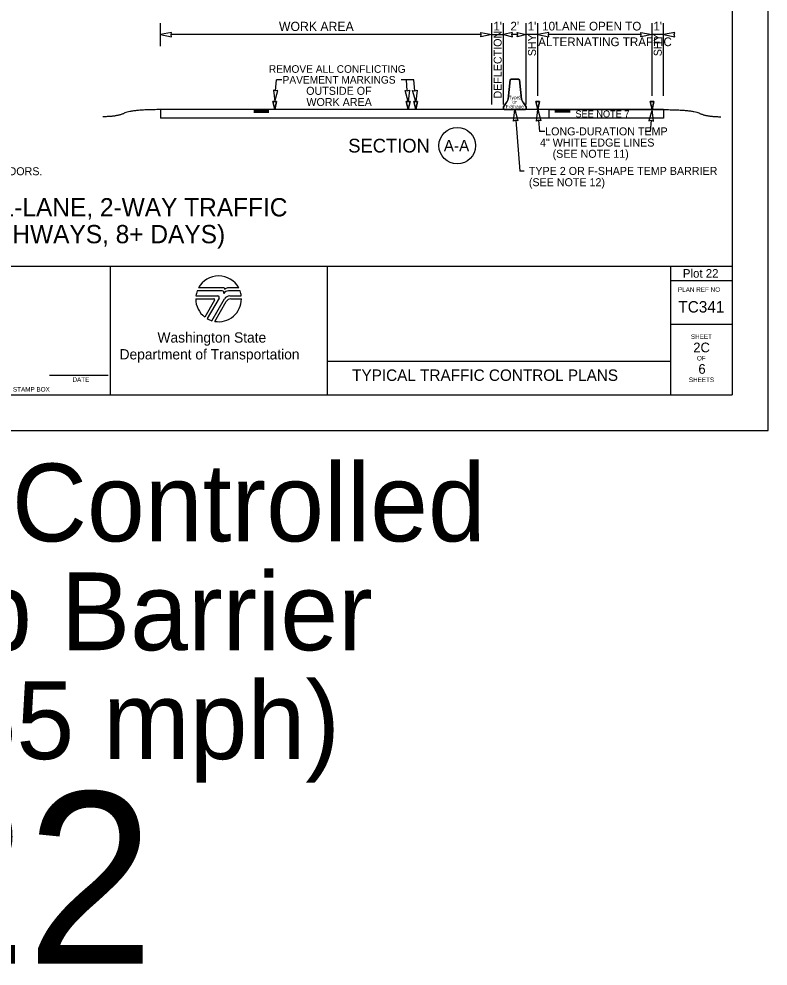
# Model space of a CAD drawing. Extents: x 99977 to 100176, y 99905 to 100011.
# Drawn here: x 100029.51 to 100036.06, y 99935.01 to 99943.29 of the extents above; entities that cross this region are included whole.
import ezdxf

# ---------------------------------------------------------------- set-up
doc = ezdxf.new("R2010")
doc.units = 0
for name, color, linetype in [('SH_DE_DetailHeading1Text', 7, 'Continuous'), ('SH_GI_GeneralNotesBodyText', 7, 'Continuous'), ('SH_GI_PlotLimits', 7, 'Continuous'), ('SH_GI_SheetBorder', 7, 'Continuous'), ('SH_GI_SheetLocationText', 7, 'Continuous'), ('SH_GI_SheetTextInCells', 7, 'Continuous'), ('SH_GI_TitleBlockText', 7, 'Continuous'), ('SH_GI_WSDOTLogo', 7, 'Continuous'), ('TR_WZ_BarrierDoubleFaceElev', 7, 'Continuous'), ('TR_WZ_WorkZoneDetails', 7, 'Continuous'), ('TR_WZ_WorkZoneTextCurrent', 7, 'Continuous')]:
    doc.layers.add(name, color=color, linetype=linetype)

msp = doc.modelspace()

# ---------------------------------------------------------------- linework, layer by layer
at = {"layer": 'SH_GI_PlotLimits'}
msp.add_lwpolyline([(100019.0625, 99939.6875), (100036.0625, 99939.6875), (100036.0625, 99950.6875), (100019.0625, 99950.6875)], close=True, dxfattribs=at)
at = {"layer": 'SH_GI_SheetBorder'}
for p, q in [((100035.75, 99950.375), (100035.75, 99940)), ((100020, 99941.1259), (100035.75, 99941.1259)), ((100030.3089, 99941.1259), (100030.3089, 99940)), ((100032.2055, 99941.1259), (100032.2055, 99940)), ((100035.2079, 99941.1259), (100035.2079, 99940)), ((100035.2079, 99941.0008), (100035.75, 99941.0008)), ((100035.2079, 99940.6176), (100035.75, 99940.6176)), ((100032.2055, 99940.2955), (100035.2079, 99940.2955)), ((100029.7797, 99940.1733), (100030.2914, 99940.1733)), ((100020, 99940), (100035.75, 99940))]:
    msp.add_line(p, q, dxfattribs=at)
at = {"layer": 'SH_GI_WSDOTLogo'}
for p, q in [((100031.303, 99940.9354), (100031.0815, 99940.9354)), ((100031.433, 99940.9354), (100031.3351, 99940.9354)), ((100031.0572, 99940.84), (100031.2148, 99940.84)), ((100031.059, 99940.8661), (100031.2496, 99940.8661)), ((100031.2894, 99940.9094), (100031.0697, 99940.9094)), ((100031.261, 99940.8464), (100031.1567, 99940.6672)), ((100031.1989, 99940.6487), (100031.3089, 99940.839)), ((100031.343, 99940.9094), (100031.3429, 99940.9094)), ((100031.4448, 99940.9094), (100031.343, 99940.9094)), ((100031.3558, 99940.8661), (100031.4555, 99940.8661)), ((100031.3655, 99940.8394), (100031.4572, 99940.8394)), ((100031.222, 99940.8277), (100031.1364, 99940.6807)), ((100031.2244, 99940.6428), (100031.3242, 99940.8156))]:
    msp.add_line(p, q, dxfattribs=at)
for centre, radius, start, end in [((100031.2572, 99940.84), 0.2, 28.47865, 151.53204), ((100031.303, 99940.9263), 0.00903, 329.87418, 90.00328), ((100031.3352, 99940.9066), 0.0287, 90.00721, 148.16763), ((100031.2572, 99940.84), 0.2, 179.99864, 232.84327), ((100031.2572, 99940.84), 0.2, 159.69598, 172.50569), ((100031.2149, 99940.8318), 0.0082, 329.74356, 90), ((100031.2572, 99940.84), 0.2, 260.54554, 359.80857), ((100031.2497, 99940.853), 0.0131, 329.76834, 90), ((100031.2894, 99940.8946), 0.0148, 327.8418, 89.99855), ((100031.3429, 99940.861), 0.0484, 89.99529, 147.82376), ((100031.3558, 99940.8119), 0.0542, 90, 149.99738), ((100031.3654, 99940.7918), 0.0476, 90, 150.05432), ((100031.2572, 99940.84), 0.2, 7.49431, 20.29406), ((100031.2572, 99940.84), 0.2, 239.79292, 253.0448)]:
    msp.add_arc(centre, radius, start, end, dxfattribs=at)
at = {"layer": 'TR_WZ_BarrierDoubleFaceElev'}
for p, q in [((100033.7885, 99942.586), (100033.8083, 99942.7548)), ((100033.8083, 99942.7548), (100033.7885, 99942.586)), ((100033.8083, 99942.7548), (100033.8145, 99942.761)), ((100033.8145, 99942.761), (100033.8083, 99942.7548)), ((100033.8145, 99942.761), (100033.8812, 99942.761)), ((100033.8812, 99942.761), (100033.8145, 99942.761)), ((100033.8812, 99942.761), (100033.8875, 99942.7548)), ((100033.8875, 99942.7548), (100033.8812, 99942.761)), ((100033.8875, 99942.7548), (100033.9073, 99942.586)), ((100033.9073, 99942.586), (100033.8875, 99942.7548)), ((100033.7479, 99942.5194), (100033.7729, 99942.5527)), ((100033.7729, 99942.5527), (100033.7479, 99942.5194)), ((100033.7479, 99942.5006), (100033.7479, 99942.5194)), ((100033.7479, 99942.5194), (100033.7479, 99942.5006)), ((100033.7541, 99942.4944), (100033.7479, 99942.5006)), ((100033.7479, 99942.5006), (100033.7541, 99942.4944)), ((100033.9416, 99942.4944), (100033.7541, 99942.4944)), ((100033.7541, 99942.4944), (100033.9416, 99942.4944)), ((100033.9229, 99942.5527), (100033.9479, 99942.5194)), ((100033.9479, 99942.5194), (100033.9229, 99942.5527)), ((100033.9479, 99942.5006), (100033.9416, 99942.4944)), ((100033.9416, 99942.4944), (100033.9479, 99942.5006)), ((100033.9479, 99942.5194), (100033.9479, 99942.5006)), ((100033.9479, 99942.5006), (100033.9479, 99942.5194))]:
    msp.add_line(p, q, dxfattribs=at)
for centre, start, end in [((100033.7071, 99942.6039), 322.1243, 347.64603), ((100033.7071, 99942.6039), 322.1243, 347.64603), ((100033.9887, 99942.6039), 192.35397, 217.8757), ((100033.9887, 99942.6039), 192.35397, 217.8757)]:
    msp.add_arc(centre, 0.0833, start, end, dxfattribs=at)
at = {"layer": 'TR_WZ_WorkZoneDetails'}
for p, q in [((100030.7479, 99943.0504), (100030.7479, 99943.2504)), ((100033.6479, 99942.5394), (100033.6479, 99943.2504)), ((100033.7479, 99942.5394), (100033.7479, 99943.2504)), ((100033.9479, 99942.5394), (100033.9479, 99943.2504)), ((100034.0479, 99942.6142), (100034.0479, 99943.2504)), ((100035.0479, 99942.6142), (100035.0479, 99943.2504)), ((100035.1479, 99942.6142), (100035.1479, 99943.2504)), ((100033.5542, 99943.1504), (100030.8416, 99943.1504)), ((100033.6479, 99943.1504), (100033.7479, 99943.1504)), ((100033.8729, 99943.1504), (100033.8229, 99943.1504)), ((100034.0479, 99943.1504), (100033.9479, 99943.1504)), ((100034.9542, 99943.1504), (100034.1416, 99943.1504)), ((100035.1479, 99943.1504), (100035.0479, 99943.1504)), ((100031.7553, 99942.6576), (100031.763, 99942.7552)), ((100031.8092, 99942.7552), (100031.763, 99942.7552)), ((100032.966, 99942.7552), (100032.8531, 99942.7552)), ((100032.9071, 99942.6576), (100032.8993, 99942.7552)), ((100032.9737, 99942.6576), (100032.966, 99942.7552)), ((100030.7479, 99942.4944), (100030.7479, 99942.4194)), ((100035.1479, 99942.4944), (100030.7479, 99942.4944)), ((100035.1479, 99942.4944), (100035.1479, 99942.4194)), ((100035.1479, 99942.4194), (100030.7479, 99942.4194)), ((100031.5649, 99942.4891), (100031.6979, 99942.4891)), ((100031.5649, 99942.4835), (100031.6979, 99942.4835)), ((100031.5649, 99942.4779), (100031.6979, 99942.4779)), ((100031.5649, 99942.4726), (100031.6979, 99942.4726)), ((100034.3309, 99942.4887), (100034.1979, 99942.4887)), ((100034.3309, 99942.4831), (100034.1979, 99942.4831)), ((100034.3309, 99942.4774), (100034.1979, 99942.4774)), ((100034.3309, 99942.4722), (100034.1979, 99942.4722)), ((100033.8553, 99942.4009), (100033.8906, 99941.9574)), ((100034.0553, 99942.4009), (100034.0631, 99942.3034)), ((100035.0404, 99942.4009), (100035.0327, 99942.3034)), ((100034.1092, 99942.3034), (100034.0631, 99942.3034)), ((100035.0327, 99942.3034), (100034.9865, 99942.3034)), ((100033.9306, 99941.9574), (100033.8906, 99941.9574))]:
    msp.add_line(p, q, dxfattribs=at)
for points in [[(100030.7479, 99943.1504), (100030.8461, 99943.1312), (100030.8416, 99943.1504), (100030.8461, 99943.1697)], [(100033.6479, 99943.1504), (100033.5496, 99943.1312), (100033.5542, 99943.1504), (100033.5496, 99943.1697)], [(100033.7479, 99943.1504), (100033.8265, 99943.1312), (100033.8229, 99943.1504), (100033.8265, 99943.1697)], [(100033.9479, 99943.1504), (100033.8693, 99943.1312), (100033.8729, 99943.1504), (100033.8693, 99943.1697)], [(100034.0479, 99943.1504), (100034.1462, 99943.1312), (100034.1416, 99943.1504), (100034.1462, 99943.1697)], [(100035.0479, 99943.1504), (100034.9496, 99943.1312), (100034.9542, 99943.1504), (100034.9496, 99943.1697)], [(100035.1479, 99943.1504), (100035.2462, 99943.1312), (100035.2416, 99943.1504), (100035.2462, 99943.1697)], [(100031.7478, 99942.5642), (100031.7748, 99942.6606), (100031.7552, 99942.6576), (100031.7363, 99942.6637)], [(100032.9145, 99942.5642), (100032.8875, 99942.6606), (100032.9071, 99942.6576), (100032.926, 99942.6637)], [(100032.9812, 99942.5642), (100032.9542, 99942.6606), (100032.9738, 99942.6576), (100032.9926, 99942.6637)], [(100031.7479, 99942.4944), (100031.7312, 99942.5642), (100031.7645, 99942.5642)], [(100032.9145, 99942.4944), (100032.8978, 99942.5642), (100032.9312, 99942.5642)], [(100032.9812, 99942.4944), (100032.9645, 99942.5642), (100032.9978, 99942.5642)], [(100033.8479, 99942.4944), (100033.8748, 99942.3979), (100033.8553, 99942.4009), (100033.8364, 99942.3949)], [(100034.0479, 99942.4944), (100034.0312, 99942.5642), (100034.0645, 99942.5642)], [(100034.0479, 99942.4944), (100034.0748, 99942.3979), (100034.0553, 99942.4009), (100034.0364, 99942.3949)], [(100034.1479, 99942.4944), (100035.1479, 99942.4944), (100035.1479, 99942.4194), (100034.1479, 99942.4194)], [(100034.1479, 99942.4944), (100035.1479, 99942.4944), (100035.1479, 99942.4194), (100034.1479, 99942.4194)], [(100035.0479, 99942.4944), (100035.0209, 99942.3979), (100035.0405, 99942.4009), (100035.0593, 99942.3949)], [(100035.0479, 99942.4944), (100035.0312, 99942.5642), (100035.0645, 99942.5642)]]:
    msp.add_lwpolyline(points, close=True, dxfattribs=at)
for points in [[(100031.7645, 99942.5642), (100031.7312, 99942.5642), (100031.7479, 99942.4944), (100031.7645, 99942.5642)], [(100032.9312, 99942.5642), (100032.8978, 99942.5642), (100032.9145, 99942.4944), (100032.9312, 99942.5642)], [(100032.9978, 99942.5642), (100032.9645, 99942.5642), (100032.9812, 99942.4944), (100032.9978, 99942.5642)], [(100034.0645, 99942.5642), (100034.0312, 99942.5642), (100034.0479, 99942.4944), (100034.0645, 99942.5642)], [(100035.0645, 99942.5642), (100035.0312, 99942.5642), (100035.0479, 99942.4944), (100035.0645, 99942.5642)]]:
    msp.add_lwpolyline(points, dxfattribs=at)
msp.add_circle((100033.3444, 99942.1794), 0.16, dxfattribs=at)
for points in [[(100030.7479, 99942.4944), (100030.4967, 99942.4944), (100030.3712, 99942.4322), (100030.2457, 99942.4322)], [(100035.1479, 99942.4944), (100035.399, 99942.4945), (100035.5245, 99942.4324), (100035.65, 99942.4325)]]:
    msp.add_open_spline(points, degree=2, dxfattribs=at)

# ---------------------------------------------------------------- texts
at = {"layer": 'SH_DE_DetailHeading1Text'}
for s, p in [('SIMPLE TEMPORARY SIGNAL-CONTROLLED ALTERNATING 1-LANE, 2-WAY TRAFFIC', (100023.1573, 99941.5606)), ('25 WZSL + TEMP BARRIER + RUMBLE STRIPS (55 MPH HIGHWAYS, 8+ DAYS)', (100023.4023, 99941.3259))]:
    msp.add_text(s, height=0.16, rotation=360, dxfattribs=at).set_placement(p)
at = {"layer": 'SH_GI_GeneralNotesBodyText'}
msp.add_text('ROADWAY WIDTH RESTRICTIONS. 30 DAY NOTICE REQUIRED ON MAJOR FREIGHT CORRIDORS.', height=0.07, rotation=360, dxfattribs=at).set_placement((100025.3222, 99941.9206))
at = {"layer": 'SH_GI_SheetBorder'}
msp.add_text('PLAN REF NO', height=0.040032, dxfattribs=at).set_placement((100035.2747, 99940.9008))
at = {"layer": 'SH_GI_SheetLocationText'}
for s, height, p in [('Plot 22', 0.075, (100035.3171, 99941.025)), (' Temp Signal-Controlled', 0.68, (100023.7893, 99938.7191)), ('Alt Traffic w/ Temp Barrier', 0.68, (100022.0459, 99937.7671)), ('& Rumble Strips (55 mph)', 0.68, (100021.8582, 99936.8151)), ('Plot 22', 1.5, (100024.4483, 99935.0267))]:
    msp.add_text(s, height=height, dxfattribs=at).set_placement(p)
at = {"layer": 'SH_GI_SheetTextInCells'}
for s, height, p in [('Washington State', 0.090072, (100030.7229, 99940.4571)), ('SHEET', 0.04003, (100035.3877, 99940.4896)), ('Department of Transportation', 0.090072, (100030.3916, 99940.3101)), ('OF', 0.04003, (100035.4406, 99940.3008)), ('DATE', 0.04003, (100029.9794, 99940.1141)), ('SHEETS', 0.04003, (100035.3698, 99940.112)), ('P.E. STAMP BOX', 0.040032, (100029.339, 99940.0286))]:
    msp.add_text(s, height=height, dxfattribs=at).set_placement(p)
at = {"layer": 'SH_GI_TitleBlockText'}
for s, height, p in [('TC341', 0.1, (100035.2784, 99940.72)), ('2C', 0.085, (100035.4084, 99940.3723)), ('6', 0.085, (100035.4534, 99940.1843)), ('TYPICAL TRAFFIC CONTROL PLANS', 0.1, (100032.4251, 99940.1224))]:
    msp.add_text(s, height=height, dxfattribs=at).set_placement(p)
at = {"layer": 'TR_WZ_BarrierDoubleFaceElev'}
for s, p in [('Type', (100033.7937, 99942.5853)), ('2', (100033.8828, 99942.5853)), ('F-Shape', (100033.7684, 99942.506)), ('or', (100033.8264, 99942.5456))]:
    msp.add_text(s, height=0.03, dxfattribs=at).set_placement(p)
at = {"layer": 'TR_WZ_WorkZoneDetails'}
for s, height, p in [('WORK AREA', 0.08, (100031.785, 99943.1824)), ("1'", 0.076, (100033.6599, 99943.1864)), ("2'", 0.076, (100033.8095, 99943.1864)), ("1'", 0.076, (100033.9599, 99943.1864)), ("10'", 0.076, (100034.0867, 99943.1864)), (' LANE OPEN TO', 0.076, (100034.1748, 99943.1864)), ("1'", 0.076, (100035.0595, 99943.1864)), ('ALTERNATING TRAFFIC', 0.076, (100034.0522, 99943.0496))]:
    msp.add_text(s, height=height, dxfattribs=at).set_placement(p)
for s, height, rotation, p in [('DEFLECTION', 0.07, 90, (100033.7329, 99942.591)), ('SHY', 0.07, 90, (100034.0329, 99942.9617)), ('SHY', 0.07, 90, (100035.1329, 99942.9617)), ('SECTION', 0.12, 360, (100032.3913, 99942.1194)), ('A-A', 0.1, 360, (100033.2265, 99942.1294))]:
    msp.add_text(s, height=height, rotation=rotation, dxfattribs=at).set_placement(p)
at = {"layer": 'TR_WZ_WorkZoneTextCurrent'}
for s, height, p in [('REMOVE ALL CONFLICTING', 0.0665, (100031.6969, 99942.8164)), ('PAVEMENT MARKINGS', 0.0665, (100031.8168, 99942.7219)), ('OUTSIDE OF', 0.07, (100032.0233, 99942.6239)), ('WORK AREA', 0.07, (100032.0253, 99942.5259)), ('SEE NOTE 7', 0.06, (100034.3778, 99942.4269)), ('LONG-DURATION TEMP', 0.07, (100034.1132, 99942.2694)), ('4" WHITE EDGE LINES', 0.07, (100034.068, 99942.1714)), ('(SEE NOTE 11)', 0.07, (100034.1784, 99942.0734)), ('TYPE 2 OR F-SHAPE TEMP BARRIER', 0.07, (100033.9706, 99941.9234)), ('(SEE NOTE 12)', 0.07, (100033.9706, 99941.8246))]:
    msp.add_text(s, height=height, dxfattribs=at).set_placement(p)

doc.saveas('drawing.dxf')
